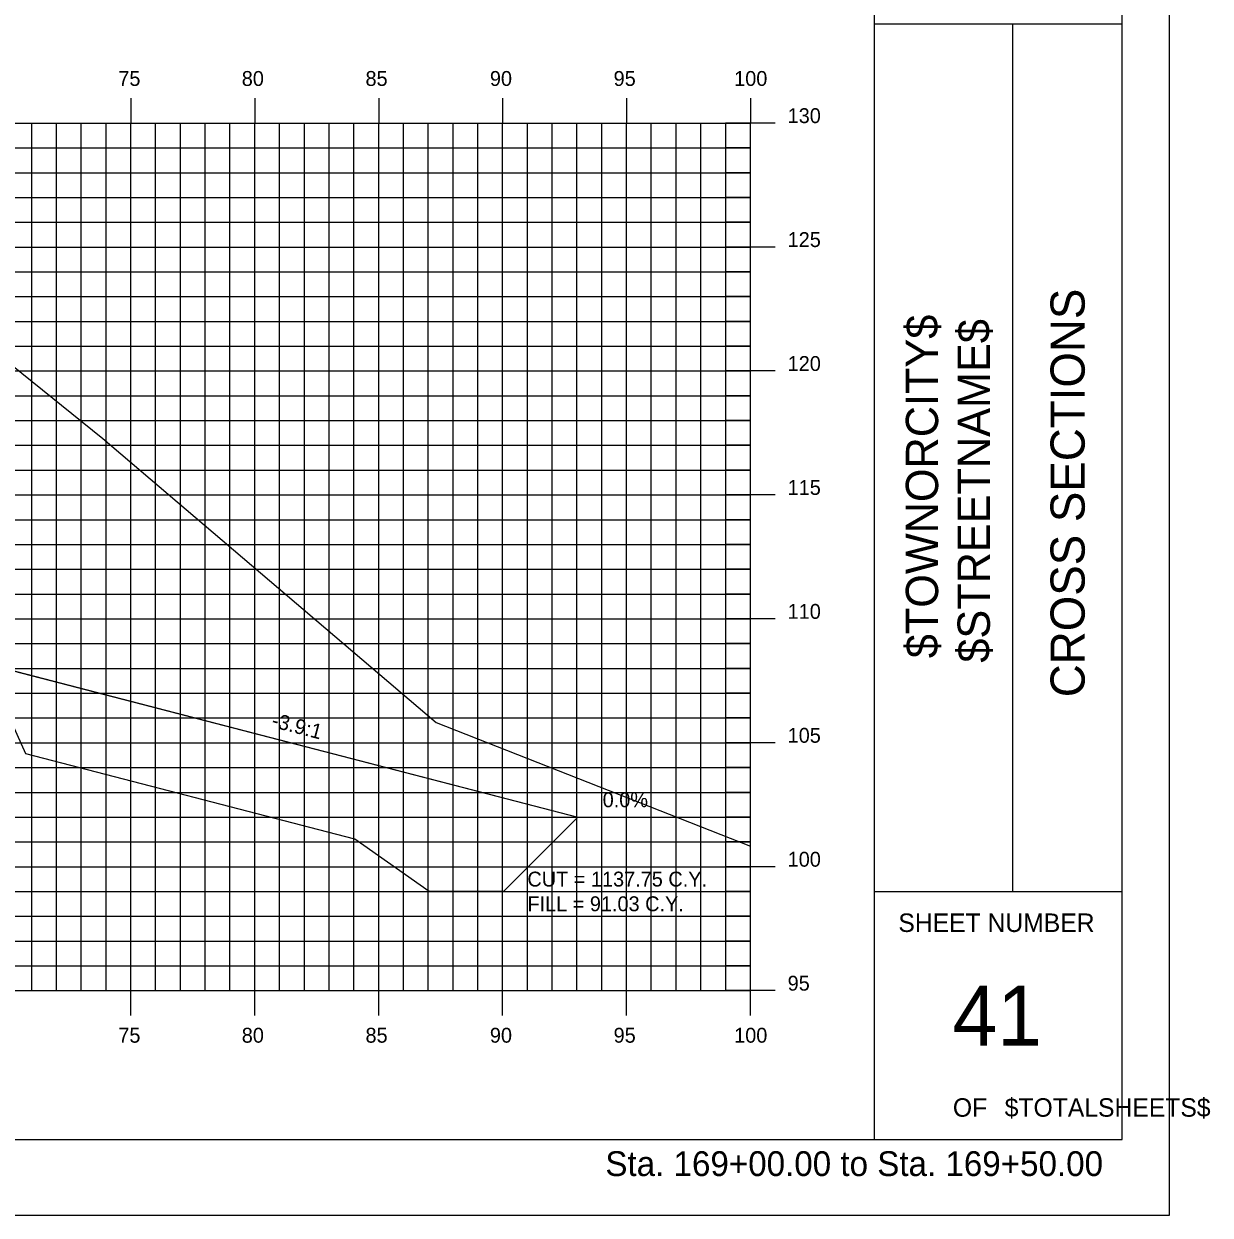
# Model space of a CAD drawing. Extents: x 850598 to 870284, y 366541 to 366651.
# Drawn here: x 855600.22 to 855648.09, y 366541.17 to 366589.23 of the extents above; entities that cross this region are included whole.
import ezdxf

# ---------------------------------------------------------------- set-up
doc = ezdxf.new("R2010")
doc.units = 0
for name, color, linetype in [('ANNOTATION', 7, 'Continuous'), ('BORDER', 7, 'Continuous'), ('D_Drainage_RipRap', 7, 'Continuous'), ('D_Roadway_Centerline', 7, 'Continuous'), ('D_Roadway_SlopeLines', 7, 'Continuous'), ('D_Text_Standard', 7, 'Continuous'), ('H_V ANNOTATION', 7, 'Continuous'), ('HIGHWAY_TITLE', 7, 'Continuous'), ('MAJOR', 7, 'Continuous'), ('MINOR', 7, 'Continuous'), ('PLOT BOUNDARY', 7, 'Continuous'), ('S_Roadway_Centerline', 7, 'Continuous')]:
    doc.layers.add(name, color=color, linetype=linetype)

msp = doc.modelspace()

# ---------------------------------------------------------------- linework, layer by layer
at = {"layer": 'BORDER'}
for p, q in [((855634.541, 366544.225), (855634.541, 366649.225)), ((855644.541, 366544.225), (855644.541, 366649.225)), ((855634.541, 366589.228), (855644.541, 366589.228)), ((855640.132, 366554.228), (855640.132, 366589.228)), ((855634.541, 366554.228), (855644.541, 366554.228)), ((855484.541, 366544.225), (855644.541, 366544.225))]:
    msp.add_line(p, q, dxfattribs=at)
at = {"layer": 'D_Drainage_RipRap'}
msp.add_lwpolyline([(855599.435, 366563.225), (855612.711, 366559.783), (855622.573, 366557.225), (855619.573, 366554.225), (855616.573, 366554.225), (855613.573, 366556.333), (855600.297, 366559.775), (855599.435, 366561.725), (855552.541, 366573.885), (855552.541, 366575.385)], close=True, dxfattribs=at)
at = {"layer": 'D_Roadway_Centerline'}
msp.add_lwpolyline([(855501.476, 366573.15), (855504.541, 366574.172), (855508.343, 366575.439), (855514.541, 366577.505), (855518.541, 366577.745), (855529.541, 366578.075), (855540.541, 366577.745), (855544.541, 366577.505), (855546.541, 366577.385), (855552.541, 366575.385), (855599.435, 366563.225), (855612.711, 366559.783), (855622.573, 366557.225), (855626.573, 366557.225)], dxfattribs=at)
at = {"layer": 'D_Roadway_SlopeLines'}
msp.add_lwpolyline([(855552.541, 366575.385), (855622.573, 366557.225), (855622.573, 366557.225)], dxfattribs=at)
at = {"layer": 'MAJOR'}
for p, q in [((855604.541, 366586.227), (855604.541, 366585.225)), ((855604.541, 366586.227), (855604.541, 366585.225)), ((855609.541, 366586.227), (855609.541, 366585.225)), ((855609.541, 366586.227), (855609.541, 366585.225)), ((855614.541, 366586.227), (855614.541, 366585.225)), ((855614.541, 366586.227), (855614.541, 366585.225)), ((855619.541, 366586.227), (855619.541, 366585.225)), ((855619.541, 366586.227), (855619.541, 366585.225)), ((855624.541, 366586.227), (855624.541, 366585.225)), ((855624.541, 366586.227), (855624.541, 366585.225)), ((855629.541, 366586.227), (855629.541, 366585.225)), ((855629.541, 366586.227), (855629.541, 366585.225)), ((855489.541, 366585.225), (855629.541, 366585.225)), ((855489.541, 366585.225), (855629.541, 366585.225)), ((855489.541, 366585.225), (855629.541, 366585.225)), ((855489.541, 366585.225), (855629.541, 366585.225)), ((855604.541, 366550.225), (855604.541, 366585.225)), ((855604.541, 366550.225), (855604.541, 366585.225)), ((855609.541, 366550.225), (855609.541, 366585.225)), ((855609.541, 366550.225), (855609.541, 366585.225)), ((855614.541, 366550.225), (855614.541, 366585.225)), ((855614.541, 366550.225), (855614.541, 366585.225)), ((855619.541, 366550.225), (855619.541, 366585.225)), ((855619.541, 366550.225), (855619.541, 366585.225)), ((855624.541, 366550.225), (855624.541, 366585.225)), ((855624.541, 366550.225), (855624.541, 366585.225)), ((855630.543, 366585.225), (855628.539, 366585.225)), ((855630.543, 366585.225), (855628.539, 366585.225)), ((855629.541, 366550.225), (855629.541, 366585.225)), ((855629.541, 366550.225), (855629.541, 366585.225)), ((855629.541, 366550.225), (855629.541, 366585.225)), ((855629.541, 366550.225), (855629.541, 366585.225)), ((855489.541, 366580.225), (855629.541, 366580.225)), ((855489.541, 366580.225), (855629.541, 366580.225)), ((855630.543, 366580.225), (855628.539, 366580.225)), ((855630.543, 366580.225), (855628.539, 366580.225)), ((855489.541, 366575.225), (855629.541, 366575.225)), ((855489.541, 366575.225), (855629.541, 366575.225)), ((855630.543, 366575.225), (855628.539, 366575.225)), ((855630.543, 366575.225), (855628.539, 366575.225)), ((855489.541, 366570.225), (855629.541, 366570.225)), ((855489.541, 366570.225), (855629.541, 366570.225)), ((855630.543, 366570.225), (855628.539, 366570.225)), ((855630.543, 366570.225), (855628.539, 366570.225)), ((855489.541, 366565.225), (855629.541, 366565.225)), ((855489.541, 366565.225), (855629.541, 366565.225)), ((855630.543, 366565.225), (855628.539, 366565.225)), ((855630.543, 366565.225), (855628.539, 366565.225)), ((855489.541, 366560.225), (855629.541, 366560.225)), ((855489.541, 366560.225), (855629.541, 366560.225)), ((855630.543, 366560.225), (855628.539, 366560.225)), ((855630.543, 366560.225), (855628.539, 366560.225)), ((855489.541, 366555.225), (855629.541, 366555.225)), ((855489.541, 366555.225), (855629.541, 366555.225)), ((855630.543, 366555.225), (855628.539, 366555.225)), ((855630.543, 366555.225), (855628.539, 366555.225)), ((855489.541, 366550.225), (855629.541, 366550.225)), ((855489.541, 366550.225), (855629.541, 366550.225)), ((855489.541, 366550.225), (855629.541, 366550.225)), ((855489.541, 366550.225), (855629.541, 366550.225)), ((855604.541, 366549.223), (855604.541, 366550.225)), ((855604.541, 366549.223), (855604.541, 366550.225)), ((855609.541, 366549.223), (855609.541, 366550.225)), ((855609.541, 366549.223), (855609.541, 366550.225)), ((855614.541, 366549.223), (855614.541, 366550.225)), ((855614.541, 366549.223), (855614.541, 366550.225)), ((855619.541, 366549.223), (855619.541, 366550.225)), ((855619.541, 366549.223), (855619.541, 366550.225)), ((855624.541, 366549.223), (855624.541, 366550.225)), ((855624.541, 366549.223), (855624.541, 366550.225)), ((855630.543, 366550.225), (855628.539, 366550.225)), ((855630.543, 366550.225), (855628.539, 366550.225)), ((855629.541, 366549.223), (855629.541, 366550.225)), ((855629.541, 366549.223), (855629.541, 366550.225))]:
    msp.add_line(p, q, dxfattribs=at)
at = {"layer": 'MINOR'}
for p, q in [((855600.541, 366550.225), (855600.541, 366585.225)), ((855600.541, 366550.225), (855600.541, 366585.225)), ((855601.541, 366550.225), (855601.541, 366585.225)), ((855601.541, 366550.225), (855601.541, 366585.225)), ((855602.541, 366550.225), (855602.541, 366585.225)), ((855602.541, 366550.225), (855602.541, 366585.225)), ((855603.541, 366550.225), (855603.541, 366585.225)), ((855603.541, 366550.225), (855603.541, 366585.225)), ((855605.541, 366550.225), (855605.541, 366585.225)), ((855605.541, 366550.225), (855605.541, 366585.225)), ((855606.541, 366550.225), (855606.541, 366585.225)), ((855606.541, 366550.225), (855606.541, 366585.225)), ((855607.541, 366550.225), (855607.541, 366585.225)), ((855607.541, 366550.225), (855607.541, 366585.225)), ((855608.541, 366550.225), (855608.541, 366585.225)), ((855608.541, 366550.225), (855608.541, 366585.225)), ((855610.541, 366550.225), (855610.541, 366585.225)), ((855610.541, 366550.225), (855610.541, 366585.225)), ((855611.541, 366550.225), (855611.541, 366585.225)), ((855611.541, 366550.225), (855611.541, 366585.225)), ((855612.541, 366550.225), (855612.541, 366585.225)), ((855612.541, 366550.225), (855612.541, 366585.225)), ((855613.541, 366550.225), (855613.541, 366585.225)), ((855613.541, 366550.225), (855613.541, 366585.225)), ((855615.541, 366550.225), (855615.541, 366585.225)), ((855615.541, 366550.225), (855615.541, 366585.225)), ((855616.541, 366550.225), (855616.541, 366585.225)), ((855616.541, 366550.225), (855616.541, 366585.225)), ((855617.541, 366550.225), (855617.541, 366585.225)), ((855617.541, 366550.225), (855617.541, 366585.225)), ((855618.541, 366550.225), (855618.541, 366585.225)), ((855618.541, 366550.225), (855618.541, 366585.225)), ((855620.541, 366550.225), (855620.541, 366585.225)), ((855620.541, 366550.225), (855620.541, 366585.225)), ((855621.541, 366550.225), (855621.541, 366585.225)), ((855621.541, 366550.225), (855621.541, 366585.225)), ((855622.541, 366550.225), (855622.541, 366585.225)), ((855622.541, 366550.225), (855622.541, 366585.225)), ((855623.541, 366550.225), (855623.541, 366585.225)), ((855623.541, 366550.225), (855623.541, 366585.225)), ((855625.541, 366550.225), (855625.541, 366585.225)), ((855625.541, 366550.225), (855625.541, 366585.225)), ((855626.541, 366550.225), (855626.541, 366585.225)), ((855626.541, 366550.225), (855626.541, 366585.225)), ((855627.541, 366550.225), (855627.541, 366585.225)), ((855627.541, 366550.225), (855627.541, 366585.225)), ((855628.541, 366550.225), (855628.541, 366585.225)), ((855628.541, 366550.225), (855628.541, 366585.225)), ((855489.541, 366584.225), (855629.541, 366584.225)), ((855489.541, 366584.225), (855629.541, 366584.225)), ((855629.541, 366584.225), (855628.539, 366584.225)), ((855629.541, 366584.225), (855628.539, 366584.225)), ((855489.541, 366583.225), (855629.541, 366583.225)), ((855489.541, 366583.225), (855629.541, 366583.225)), ((855629.541, 366583.225), (855628.539, 366583.225)), ((855629.541, 366583.225), (855628.539, 366583.225)), ((855489.541, 366582.225), (855629.541, 366582.225)), ((855489.541, 366582.225), (855629.541, 366582.225)), ((855629.541, 366582.225), (855628.539, 366582.225)), ((855629.541, 366582.225), (855628.539, 366582.225)), ((855489.541, 366581.225), (855629.541, 366581.225)), ((855489.541, 366581.225), (855629.541, 366581.225)), ((855629.541, 366581.225), (855628.539, 366581.225)), ((855629.541, 366581.225), (855628.539, 366581.225)), ((855489.541, 366579.225), (855629.541, 366579.225)), ((855489.541, 366579.225), (855629.541, 366579.225)), ((855629.541, 366579.225), (855628.539, 366579.225)), ((855629.541, 366579.225), (855628.539, 366579.225)), ((855489.541, 366578.225), (855629.541, 366578.225)), ((855489.541, 366578.225), (855629.541, 366578.225)), ((855629.541, 366578.225), (855628.539, 366578.225)), ((855629.541, 366578.225), (855628.539, 366578.225)), ((855489.541, 366577.225), (855629.541, 366577.225)), ((855489.541, 366577.225), (855629.541, 366577.225)), ((855629.541, 366577.225), (855628.539, 366577.225)), ((855629.541, 366577.225), (855628.539, 366577.225)), ((855489.541, 366576.225), (855629.541, 366576.225)), ((855489.541, 366576.225), (855629.541, 366576.225)), ((855629.541, 366576.225), (855628.539, 366576.225)), ((855629.541, 366576.225), (855628.539, 366576.225)), ((855489.541, 366574.225), (855629.541, 366574.225)), ((855489.541, 366574.225), (855629.541, 366574.225)), ((855629.541, 366574.225), (855628.539, 366574.225)), ((855629.541, 366574.225), (855628.539, 366574.225)), ((855489.541, 366573.225), (855629.541, 366573.225)), ((855489.541, 366573.225), (855629.541, 366573.225)), ((855629.541, 366573.225), (855628.539, 366573.225)), ((855629.541, 366573.225), (855628.539, 366573.225)), ((855489.541, 366572.225), (855629.541, 366572.225)), ((855489.541, 366572.225), (855629.541, 366572.225)), ((855629.541, 366572.225), (855628.539, 366572.225)), ((855629.541, 366572.225), (855628.539, 366572.225)), ((855489.541, 366571.225), (855629.541, 366571.225)), ((855489.541, 366571.225), (855629.541, 366571.225)), ((855629.541, 366571.225), (855628.539, 366571.225)), ((855629.541, 366571.225), (855628.539, 366571.225)), ((855489.541, 366569.225), (855629.541, 366569.225)), ((855489.541, 366569.225), (855629.541, 366569.225)), ((855629.541, 366569.225), (855628.539, 366569.225)), ((855629.541, 366569.225), (855628.539, 366569.225)), ((855489.541, 366568.225), (855629.541, 366568.225)), ((855489.541, 366568.225), (855629.541, 366568.225)), ((855629.541, 366568.225), (855628.539, 366568.225)), ((855629.541, 366568.225), (855628.539, 366568.225)), ((855489.541, 366567.225), (855629.541, 366567.225)), ((855489.541, 366567.225), (855629.541, 366567.225)), ((855629.541, 366567.225), (855628.539, 366567.225)), ((855629.541, 366567.225), (855628.539, 366567.225)), ((855489.541, 366566.225), (855629.541, 366566.225)), ((855489.541, 366566.225), (855629.541, 366566.225)), ((855629.541, 366566.225), (855628.539, 366566.225)), ((855629.541, 366566.225), (855628.539, 366566.225)), ((855489.541, 366564.225), (855629.541, 366564.225)), ((855489.541, 366564.225), (855629.541, 366564.225)), ((855629.541, 366564.225), (855628.539, 366564.225)), ((855629.541, 366564.225), (855628.539, 366564.225)), ((855489.541, 366563.225), (855629.541, 366563.225)), ((855489.541, 366563.225), (855629.541, 366563.225)), ((855629.541, 366563.225), (855628.539, 366563.225)), ((855629.541, 366563.225), (855628.539, 366563.225)), ((855489.541, 366562.225), (855629.541, 366562.225)), ((855489.541, 366562.225), (855629.541, 366562.225)), ((855629.541, 366562.225), (855628.539, 366562.225)), ((855629.541, 366562.225), (855628.539, 366562.225)), ((855489.541, 366561.225), (855629.541, 366561.225)), ((855489.541, 366561.225), (855629.541, 366561.225)), ((855629.541, 366561.225), (855628.539, 366561.225)), ((855629.541, 366561.225), (855628.539, 366561.225)), ((855489.541, 366559.225), (855629.541, 366559.225)), ((855489.541, 366559.225), (855629.541, 366559.225)), ((855629.541, 366559.225), (855628.539, 366559.225)), ((855629.541, 366559.225), (855628.539, 366559.225)), ((855489.541, 366558.225), (855629.541, 366558.225)), ((855489.541, 366558.225), (855629.541, 366558.225)), ((855629.541, 366558.225), (855628.539, 366558.225)), ((855629.541, 366558.225), (855628.539, 366558.225)), ((855489.541, 366557.225), (855629.541, 366557.225)), ((855489.541, 366557.225), (855629.541, 366557.225)), ((855629.541, 366557.225), (855628.539, 366557.225)), ((855629.541, 366557.225), (855628.539, 366557.225)), ((855489.541, 366556.225), (855629.541, 366556.225)), ((855489.541, 366556.225), (855629.541, 366556.225)), ((855629.541, 366556.225), (855628.539, 366556.225)), ((855629.541, 366556.225), (855628.539, 366556.225)), ((855489.541, 366554.225), (855629.541, 366554.225)), ((855489.541, 366554.225), (855629.541, 366554.225)), ((855629.541, 366554.225), (855628.539, 366554.225)), ((855629.541, 366554.225), (855628.539, 366554.225)), ((855489.541, 366553.225), (855629.541, 366553.225)), ((855489.541, 366553.225), (855629.541, 366553.225)), ((855629.541, 366553.225), (855628.539, 366553.225)), ((855629.541, 366553.225), (855628.539, 366553.225)), ((855489.541, 366552.225), (855629.541, 366552.225)), ((855489.541, 366552.225), (855629.541, 366552.225)), ((855629.541, 366552.225), (855628.539, 366552.225)), ((855629.541, 366552.225), (855628.539, 366552.225)), ((855489.541, 366551.225), (855629.541, 366551.225)), ((855489.541, 366551.225), (855629.541, 366551.225)), ((855629.541, 366551.225), (855628.539, 366551.225)), ((855629.541, 366551.225), (855628.539, 366551.225))]:
    msp.add_line(p, q, dxfattribs=at)
at = {"layer": 'PLOT BOUNDARY'}
msp.add_lwpolyline([(855476.448, 366541.166), (855646.448, 366541.166), (855646.448, 366651.166), (855476.448, 366651.166)], close=True, dxfattribs=at)
at = {"layer": 'S_Roadway_Centerline'}
msp.add_lwpolyline([(855489.541, 366572.658), (855509.391, 366573.477), (855510.587, 366573.525), (855511.107, 366573.553), (855511.902, 366573.599), (855546.029, 366575.505), (855546.128, 366575.452), (855546.789, 366575.431), (855550.688, 366575.062), (855552.268, 366575.452), (855555.684, 366575.937), (855558.473, 366576.523), (855559.25, 366576.631), (855562.281, 366576.772), (855574.239, 366577.27), (855584.225, 366576.836), (855596.978, 366576.213), (855597.334, 366576.137), (855599.725, 366575.467), (855603.412, 366572.497), (855616.858, 366561.048), (855629.541, 366556.057)], dxfattribs=at)

# ---------------------------------------------------------------- texts
at = {"layer": 'ANNOTATION'}
msp.add_text('-3.9:1', height=0.6, rotation=345.4627, dxfattribs=at).set_placement((855610.181, 366560.872))
msp.add_text('0.0%', height=0.6, dxfattribs=at).set_placement((855623.578, 366557.625))
at = {"layer": 'BORDER'}
for s, height, rotation, p in [('CROSS SECTIONS', 1.37787, 90, (855643.026, 366562.062)), ('SHEET NUMBER', 0.74527, 360, (855635.507, 366552.592)), ('41', 2.4194, 360, (855637.698, 366548.008)), ('OF', 0.7453, 360, (855637.708, 366545.138)), ('$TOTALSHEETS$', 0.74527, 360, (855639.798, 366545.138))]:
    msp.add_text(s, height=height, rotation=rotation, dxfattribs=at).set_placement(p)
at = {"layer": 'D_Text_Standard'}
for s, p in [('CUT = 1137.75 C.Y.', (855620.541, 366554.425)), ('FILL = 91.03 C.Y.', (855620.541, 366553.429))]:
    msp.add_text(s, height=0.6, dxfattribs=at).set_placement(p)
at = {"layer": 'H_V ANNOTATION'}
for s, height, p in [('75', 0.6, (855604.035, 366586.725)), ('80', 0.6, (855609.016, 366586.725)), ('85', 0.6, (855614.008, 366586.725)), ('90', 0.6, (855619.027, 366586.725)), ('95', 0.6, (855624.019, 366586.725)), ('100', 0.6, (855628.883, 366586.725)), ('130', 0.6, (855631.041, 366585.225)), ('125', 0.6, (855631.041, 366580.225)), ('120', 0.6, (855631.041, 366575.225)), ('115', 0.6, (855631.041, 366570.225)), ('110', 0.6, (855631.041, 366565.225)), ('105', 0.6, (855631.041, 366560.225)), ('100', 0.6, (855631.041, 366555.225)), ('95', 0.6, (855631.041, 366550.225)), ('75', 0.6, (855604.035, 366548.125)), ('80', 0.6, (855609.016, 366548.125)), ('85', 0.6, (855614.008, 366548.125)), ('90', 0.6, (855619.027, 366548.125)), ('95', 0.6, (855624.019, 366548.125)), ('100', 0.6, (855628.883, 366548.125)), ('Sta. 169+00.00 to Sta. 169+50.00', 1.0002, (855623.687, 366542.745))]:
    msp.add_text(s, height=height, dxfattribs=at).set_placement(p)
at = {"layer": 'HIGHWAY_TITLE'}
for s, p in [('$TOWNORCITY$', (855637.113, 366563.637)), ('$STREETNAME$', (855639.2, 366563.457))]:
    msp.add_text(s, height=1.30428, rotation=90, dxfattribs=at).set_placement(p)

doc.saveas('drawing.dxf')
